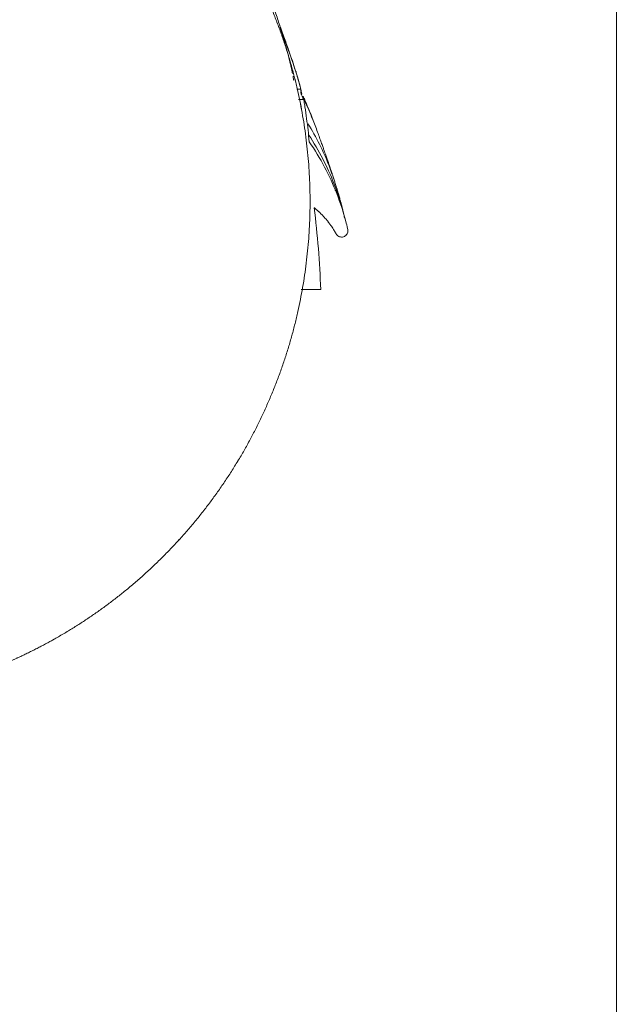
# Model space of a CAD drawing. Header units: millimetres. Extents: x 0 to 594, y 0 to 420.
# Tile 852 of 1056: x 513 to 527, y 140 to 163. Entities that reach past the tile are written whole.
import ezdxf

# ---------------------------------------------------------------- set-up
doc = ezdxf.new("R2010")
doc.units = ezdxf.units.MM
doc.layers.add('1', color=7, linetype='Continuous', true_color=0xffffff)

msp = doc.modelspace()

# ---------------------------------------------------------------- linework, layer by layer
at = {"layer": '1', "color": 8, "linetype": 'Continuous', "lineweight": 18}
msp.add_line((526.646, 206.582), (526.646, 118.363), dxfattribs=at)
at = {"layer": '1', "color": 155, "linetype": 'Continuous', "lineweight": 13}
msp.add_line((519.176, 161.596), (519.081, 161.596), dxfattribs=at)
at = {"layer": '1', "color": 155, "linetype": 'Continuous', "lineweight": 18}
for p, q in [((519.123, 161.355), (519.243, 161.355)), ((519.902, 158.356), (519.905, 158.351)), ((519.499, 156.857), (519.19, 156.857)), ((519.649, 156.857), (519.499, 156.857))]:
    msp.add_line(p, q, dxfattribs=at)
msp.add_ellipse((495.748, 156.185), major_axis=(23.912, 0), ratio=0.923246, start_param=0.030453, end_param=0.118415, dxfattribs=at)
for points, degree, knots in [([(518.981, 161.97), (518.978, 161.983), (518.97, 162.022), (518.955, 162.094), (518.928, 162.214), (518.886, 162.378), (518.824, 162.607), (518.749, 162.869), (518.658, 163.167), (518.55, 163.501), (518.411, 163.906), (518.268, 164.302), (518.138, 164.649), (518.037, 164.914), (517.928, 165.192), (517.808, 165.491), (517.654, 165.851), (517.468, 166.249), (517.244, 166.694), (516.992, 167.157), (516.76, 167.555), (516.531, 167.925), (516.301, 168.28), (516.027, 168.679), (515.719, 169.102), (515.403, 169.514), (515.085, 169.907), (514.718, 170.339), (514.286, 170.822), (513.875, 171.254), (513.563, 171.566), (513.401, 171.726), (513.262, 171.861), (513.133, 171.984), (513.04, 172.071), (512.989, 172.119)], 3, [0, 0, 0, 0, 0.019057, 0.055848, 0.092039, 0.161305, 0.228153, 0.294922, 0.359112, 0.420843, 0.482817, 0.546117, 0.574388, 0.602916, 0.631703, 0.660035, 0.68656, 0.710733, 0.733018, 0.75359, 0.772684, 0.786765, 0.803254, 0.822193, 0.842997, 0.865126, 0.885673, 0.903619, 0.931175, 0.960506, 0.969964, 0.978347, 0.985531, 0.992144, 1, 1, 1, 1]), ([(512.525, 169.708), (513.356, 169.322), (515.092, 168.162), (516.746, 166.508), (518.046, 164.563), (518.941, 162.402), (519.397, 160.108), (519.397, 157.768), (518.941, 155.474), (518.046, 153.313), (516.746, 151.368), (515.092, 149.714), (513.356, 148.554), (512.525, 148.168)], 2, [0, 0, 0, 0.067893, 0.154315, 0.240736, 0.327158, 0.413579, 0.5, 0.586422, 0.672843, 0.759265, 0.845686, 0.932108, 1, 1, 1]), ([(513.072, 169.437), (513.611, 169.152), (515.092, 168.162), (516.746, 166.508), (518.046, 164.563), (518.941, 162.402), (519.397, 160.108), (519.397, 157.768), (518.941, 155.474), (518.046, 153.313), (516.746, 151.368), (515.092, 149.714), (513.356, 148.554), (512.525, 148.168)], 2, [0, 0, 0, 0.046286, 0.134711, 0.223136, 0.31156, 0.399985, 0.48841, 0.576834, 0.665259, 0.753684, 0.842108, 0.930533, 1, 1, 1]), ([(518.676, 163.107), (518.724, 162.979), (518.811, 162.742), (518.953, 162.345), (519.025, 162.128), (519.062, 162.012)], 3, [0, 0, 0, 0, 0.24674, 0.497827, 1, 1, 1, 1]), ([(519.075, 161.959), (519.07, 161.975), (519.06, 162.005), (519.046, 162.049), (519.033, 162.088), (519.022, 162.121), (519.013, 162.15), (519.003, 162.178), (518.988, 162.224), (518.965, 162.291), (518.934, 162.379), (518.903, 162.468), (518.872, 162.553), (518.847, 162.624), (518.827, 162.681), (518.809, 162.728), (518.787, 162.789), (518.759, 162.865), (518.725, 162.957), (518.7, 163.025), (518.686, 163.062)], 3, [0, 0, 0, 0, 0.067449, 0.125257, 0.173435, 0.211992, 0.243207, 0.274372, 0.306033, 0.395052, 0.484418, 0.560252, 0.634963, 0.703119, 0.730828, 0.767064, 0.812093, 0.865916, 0.928545, 1, 1, 1, 1]), ([(519.012, 161.804), (519.013, 161.803), (519.013, 161.8), (519.013, 161.8), (519.01, 161.814), (519.005, 161.84), (518.999, 161.873), (518.995, 161.896), (518.994, 161.904)], 3, [0, 0, 0, 0, 0.036316, 0.22842, 0.435862, 0.65867, 0.896896, 1, 1, 1, 1]), ([(519.075, 161.959), (519.074, 161.962), (519.074, 161.965), (519.071, 161.979), (519.07, 161.991), (519.067, 162.005), (519.066, 162.008), (519.066, 162.012), (519.064, 162.013), (519.062, 162.012), (519.062, 162.012), (519.062, 162.012)], 3, [0, 0, 0, 0, 0.151184, 0.151184, 0.76023, 0.76023, 0.912492, 0.912492, 0.988622, 0.988622, 1, 1, 1, 1]), ([(519.177, 161.596), (519.177, 161.598), (519.176, 161.603), (519.173, 161.611), (519.17, 161.627), (519.163, 161.652), (519.155, 161.684), (519.146, 161.717), (519.137, 161.75), (519.129, 161.778), (519.123, 161.801), (519.117, 161.82), (519.11, 161.845), (519.1, 161.876), (519.089, 161.914), (519.08, 161.943), (519.075, 161.959)], 3, [0, 0, 0, 0, 0.024295, 0.064477, 0.1053, 0.220073, 0.33529, 0.433049, 0.529355, 0.617213, 0.65294, 0.699664, 0.75773, 0.827139, 0.907894, 1, 1, 1, 1]), ([(519.2, 161.478), (519.196, 161.503), (519.192, 161.527), (519.186, 161.563), (519.184, 161.574), (519.181, 161.588), (519.181, 161.591), (519.18, 161.596), (519.178, 161.596), (519.177, 161.596), (519.176, 161.596), (519.176, 161.596)], 3, [0, 0, 0, 0, 0.608146, 0.608146, 0.889311, 0.889311, 0.959602, 0.959602, 0.994748, 0.994748, 1, 1, 1, 1]), ([(519.176, 161.596), (519.183, 161.56), (519.184, 161.527), (519.182, 161.505), (519.184, 161.494), (519.188, 161.483), (519.195, 161.469), (519.205, 161.442), (519.217, 161.412), (519.228, 161.386), (519.233, 161.374), (519.236, 161.366), (519.237, 161.364), (519.238, 161.361), (519.243, 161.355)], 3, [0, 0, 0, 0, 0.125, 0.1875, 0.25, 0.3125, 0.375, 0.5, 0.75, 0.875, 0.9375, 0.96875, 0.984375, 1, 1, 1, 1]), ([(519.243, 161.355), (519.243, 161.355), (519.243, 161.355), (519.245, 161.355), (519.247, 161.354), (519.248, 161.35), (519.248, 161.347), (519.251, 161.333), (519.253, 161.322), (519.262, 161.265), (519.269, 161.22), (519.291, 161.083), (519.304, 160.992), (519.34, 160.719), (519.361, 160.537), (519.377, 160.354)], 3, [0, 0, 0, 0, 0.000636, 0.000636, 0.004888, 0.004888, 0.013393, 0.013393, 0.047414, 0.047414, 0.183498, 0.183498, 0.455665, 0.455665, 1, 1, 1, 1]), ([(519.98, 159.408), (519.972, 159.435), (519.955, 159.487), (519.93, 159.564), (519.906, 159.636), (519.885, 159.7), (519.866, 159.757), (519.85, 159.804), (519.837, 159.841), (519.827, 159.871), (519.817, 159.899), (519.807, 159.928), (519.794, 159.965), (519.779, 160.009), (519.76, 160.063), (519.737, 160.126), (519.711, 160.201), (519.679, 160.291), (519.641, 160.395), (519.597, 160.517), (519.545, 160.657), (519.506, 160.761), (519.485, 160.816)], 3, [0, 0, 0, 0, 0.076303, 0.144798, 0.205482, 0.258354, 0.303414, 0.34066, 0.368622, 0.389684, 0.409402, 0.431602, 0.456285, 0.491291, 0.530318, 0.574035, 0.625587, 0.685376, 0.752115, 0.826801, 0.90943, 1, 1, 1, 1]), ([(519.377, 160.354), (519.645, 159.964), (519.861, 159.554), (520.113, 158.911), (520.185, 158.692), (520.259, 158.413), (520.273, 158.356), (520.29, 158.286), (520.293, 158.272), (520.296, 158.243), (520.294, 158.228), (520.285, 158.186), (520.27, 158.159), (520.225, 158.117), (520.197, 158.103), (520.134, 158.094), (520.102, 158.1), (520.061, 158.122), (520.048, 158.131), (520.027, 158.153), (520.019, 158.165), (519.997, 158.204), (519.982, 158.23), (519.946, 158.289), (519.924, 158.322), (519.902, 158.355)], 3, [0, 0, 0, 0, 0.479929, 0.479929, 0.719893, 0.719893, 0.779885, 0.779885, 0.794882, 0.794882, 0.80988, 0.80988, 0.839876, 0.839876, 0.869871, 0.869871, 0.899867, 0.899867, 0.914865, 0.914865, 0.929862, 0.929862, 0.959858, 0.959858, 1, 1, 1, 1]), ([(520.204, 158.604), (520.202, 158.614), (520.197, 158.634), (520.19, 158.665), (520.183, 158.696), (520.176, 158.724), (520.169, 158.752), (520.163, 158.774), (520.156, 158.799), (520.149, 158.825), (520.144, 158.846), (520.138, 158.869), (520.131, 158.894), (520.123, 158.924), (520.114, 158.958), (520.104, 158.996), (520.09, 159.042), (520.075, 159.098), (520.056, 159.162), (520.034, 159.235), (520.009, 159.317), (519.99, 159.377), (519.98, 159.408)], 3, [0, 0, 0, 0, 0.104247, 0.198568, 0.282957, 0.357412, 0.42193, 0.476673, 0.524538, 0.546296, 0.566604, 0.585463, 0.602876, 0.618844, 0.636549, 0.660392, 0.696006, 0.740015, 0.792419, 0.853219, 0.922412, 1, 1, 1, 1]), ([(519.997, 159.199), (519.996, 159.201), (519.992, 159.21), (519.99, 159.216), (519.987, 159.222), (519.987, 159.222), (519.987, 159.222)], 3, [0, 0, 0, 0, 0.204092, 0.452874, 0.827426, 1, 1, 1, 1]), ([(520.207, 158.553), (520.208, 158.553), (520.209, 158.554), (520.21, 158.561), (520.208, 158.578), (520.205, 158.596), (520.203, 158.607)], 3, [0, 0, 0, 0, 0.090451, 0.371457, 0.674642, 1, 1, 1, 1]), ([(519.996, 158.204), (519.997, 158.202), (519.999, 158.197), (520.003, 158.191), (520.007, 158.184), (520.012, 158.177), (520.016, 158.169), (520.019, 158.165), (520.021, 158.163)], 3, [0, 0, 0, 0, 0.081161, 0.210544, 0.364656, 0.54596, 0.75692, 1, 1, 1, 1]), ([(512.525, 148.168), (512.298, 148.063), (510.986, 147.519), (508.692, 147.063), (507.522, 147.063)], 2, [0, 0, 0, 0.096822, 0.548411, 1, 1, 1])]:
    msp.add_open_spline(points, degree=degree, knots=knots, dxfattribs=at)
for points in [[(519.062, 162.012), (519.097, 161.901), (519.146, 161.728), (519.169, 161.631), (519.176, 161.596)], [(519.272, 161.346), (519.26, 161.373), (519.247, 161.401), (519.235, 161.428)], [(519.485, 160.816), (519.423, 160.987), (519.353, 161.16), (519.276, 161.336)]]:
    msp.add_open_spline(points, degree=3, dxfattribs=at)
at = {"layer": '1', "color": 155, "linetype": 'Continuous', "lineweight": 13}
for points, knots in [([(519.485, 160.817), (519.476, 160.841), (519.466, 160.865), (519.398, 161.038), (519.335, 161.184), (519.265, 161.328)], [0, 0, 0, 0, 0.140565, 0.140565, 1, 1, 1, 1]), ([(519.98, 159.407), (519.94, 159.535), (519.895, 159.66), (519.712, 160.129), (519.546, 160.461), (519.347, 160.78)], [0, 0, 0, 0, 0.265169, 0.265169, 1, 1, 1, 1]), ([(520.203, 158.607), (520.195, 158.642), (520.186, 158.676), (520.117, 158.935), (520.045, 159.153), (519.806, 159.765), (519.609, 160.146), (519.367, 160.51)], [0, 0, 0, 0, 0.051405, 0.051405, 0.383694, 0.383694, 1, 1, 1, 1])]:
    msp.add_open_spline(points, degree=3, knots=knots, dxfattribs=at)
at = {"layer": '1', "color": 155, "linetype": 'Continuous', "lineweight": 18}
msp.add_rational_spline([(519.902, 158.355), (519.888, 158.375), (519.772, 158.537), (519.632, 158.682), (519.493, 158.793)], [1, 0.999120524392, 0.992964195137, 0.993843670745, 1], degree=3, knots=[0, 0, 0, 0, 0.125, 1, 1, 1, 1], dxfattribs=at)

doc.saveas('drawing.dxf')
